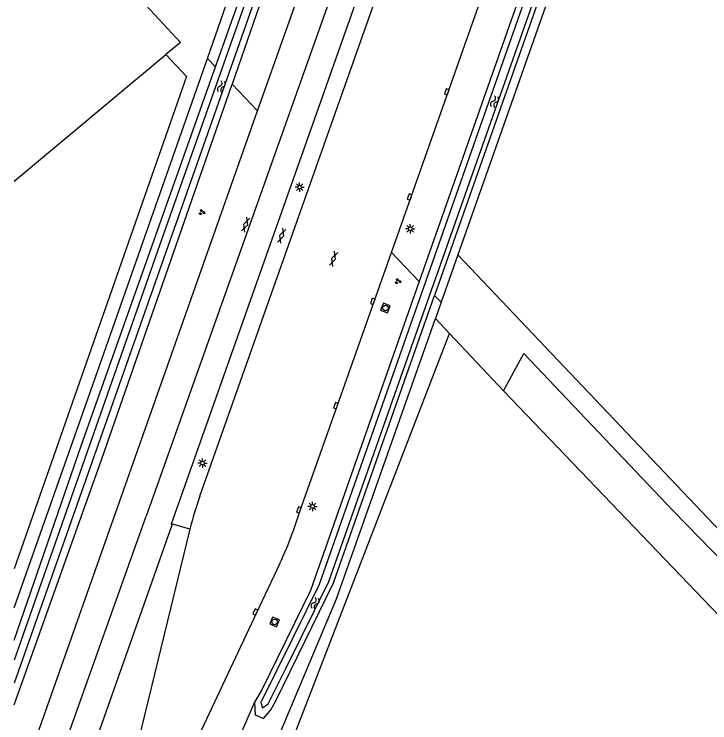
# Model space of a CAD drawing. Extents: x 130998 to 133001, y 398999 to 403002.
# Drawn here: x 131000 to 131094.1, y 400660.4 to 400756.3 of the extents above; entities that cross this region are included whole.
import ezdxf

# ---------------------------------------------------------------- set-up
doc = ezdxf.new("R2010")
doc.units = 0
for name, color, linetype in [('gg-afsc-erfafscheiding', 7, 'Continuous'), ('gg-knt-onverhard', 7, 'Continuous'), ('gg-knt-verharding', 7, 'Continuous'), ('gg-kntw-bovenkant insteek waterloop', 7, 'Continuous'), ('gg-kntw-waterlijn', 7, 'Continuous'), ('gt-grn-groengrens', 7, 'Continuous'), ('gt-grn-groengrens NZ', 7, 'Continuous'), ('gt-grn-weggrens', 7, 'Continuous'), ('gt-symb-gesloten verharding', 7, 'Continuous'), ('gt-symb-groenvak', 7, 'Continuous'), ('gt-symb-kolk', 7, 'Continuous'), ('gt-symb-lichtmast', 7, 'Continuous'), ('gt-symb-rioolschacht', 7, 'Continuous'), ('gt-symb-watersymbool', 7, 'Continuous')]:
    doc.layers.add(name, color=color, linetype=linetype)

# ---------------------------------------------------------------- blocks, each defined once
blk = doc.blocks.new('gt0-KOLK')
at = {"layer": 'gt-symb-kolk'}
blk.add_lwpolyline([(0, 0), (0.375, 0), (0.375, 0.4), (-0.375, 0.4), (-0.375, 0), (0, 0)], dxfattribs=at)
blk = doc.blocks.new('gt0-LMAST')
at = {"layer": 'gt-symb-lichtmast'}
for p, q in [((-0.182, 0.173), (-0.447, 0.438)), ((-0.005, 0.246), (-0.005, 0.621)), ((0.172, 0.173), (0.437, 0.438)), ((-0.255, -0.004), (-0.63, -0.004)), ((-0.182, -0.181), (-0.447, -0.446)), ((-0.005, -0.254), (-0.005, -0.629)), ((0.437, -0.446), (0.172, -0.181)), ((0.245, -0.004), (0.62, -0.004))]:
    blk.add_line(p, q, dxfattribs=at)
blk.add_circle((-0.005, -0.004), 0.25, dxfattribs=at)
blk = doc.blocks.new('gt0-RS')
at = {"layer": 'gt-symb-rioolschacht'}
blk.add_lwpolyline([(-0.5, -0.5), (0.5, -0.5), (0.5, 0.5), (-0.5, 0.5)], close=True, dxfattribs=at)
blk.add_circle((0, 0), 0.375, dxfattribs=at)
blk = doc.blocks.new('gt0-WA')
at = {"layer": 'gt-symb-watersymbool'}
for centre, start, end in [((-0.323, 0.022), 28.07249, 151.92751), ((0.427, 0.422), 208.07248, 331.92751), ((-0.323, -0.428), 28.07249, 151.92751), ((0.427, -0.028), 208.07248, 331.92751)]:
    blk.add_arc(centre, 0.425, start, end, dxfattribs=at)
blk = doc.blocks.new('gt0-GRVAK')
at = {"layer": 'gt-symb-groenvak'}
for p, q in [((-0.11, 0.189), (-0.228, 0.24)), ((-0.182, 0.153), (0.088, 0.153)), ((-0.091, 0.211), (-0.156, 0.322)), ((-0.047, 0.214), (-0.047, 0.393)), ((-0.004, 0.211), (0.061, 0.322)), ((0.015, 0.189), (0.133, 0.24)), ((0.262, -0.052), (0.197, 0.059)), ((0.305, -0.049), (0.305, 0.13)), ((0.349, -0.052), (0.414, 0.059)), ((-0.245, -0.228), (-0.363, -0.177)), ((-0.318, -0.264), (-0.047, -0.264)), ((-0.226, -0.206), (-0.291, -0.095)), ((-0.183, -0.203), (-0.183, -0.024)), ((-0.139, -0.206), (-0.074, -0.095)), ((-0.12, -0.228), (-0.002, -0.177)), ((0.243, -0.074), (0.125, -0.023)), ((0.17, -0.11), (0.441, -0.11)), ((0.368, -0.074), (0.486, -0.023))]:
    blk.add_line(p, q, dxfattribs=at)
blk = doc.blocks.new('gt0-GESVH1')
at = {"layer": 'gt-symb-gesloten verharding'}
for p, q in [((-0.992, -0.261), (0.008, 0.239)), ((0.008, -0.261), (-0.992, 0.239)), ((0.008, 0.239), (1.008, -0.261)), ((1.008, 0.239), (0.008, -0.261))]:
    blk.add_line(p, q, dxfattribs=at)

msp = doc.modelspace()

# ---------------------------------------------------------------- linework, layer by layer
at = {"layer": 'gg-afsc-erfafscheiding'}
for p, q in [((131060.021, 400723.733), (131057.757, 400717.313)), ((131057.757, 400717.313), (131056.99, 400715.14))]:
    msp.add_line(p, q, dxfattribs=at)
for points in [[(131026.165, 400750.302), (131041.435, 400794.369), (131058.749, 400843.832)], [(131091.29, 400811.135), (131087.814, 400802.529), (131060.021, 400723.733)], [(131000, 400675.955), (131010.678, 400706.264), (131026.165, 400750.302)], [(131000, 400562.945), (131027.68, 400639.253), (131043.602, 400677.183), (131056.99, 400715.14)]]:
    msp.add_lwpolyline(points, dxfattribs=at)
at = {"layer": 'gg-knt-onverhard'}
for q in [(131068.958, 400710.398), (131123.245, 400645.732)]:
    msp.add_line((131066.226, 400705.313), q, dxfattribs=at)
msp.add_lwpolyline([(131068.958, 400710.398), (131089.16, 400689.101), (131108.31, 400669.421), (131124.489, 400651.734)], dxfattribs=at)
at = {"layer": 'gg-knt-verharding'}
for p, q in [((131025.128, 400691.085), (131075.523, 400833.84)), ((131021.291, 400687.34), (131064.31, 400809.209)), ((131000, 400649.915), (131032.943, 400743.223)), ((131023.771, 400686.58), (131021.291, 400687.34)), ((131023.771, 400686.58), (131016.791, 400657.948))]:
    msp.add_line(p, q, dxfattribs=at)
for points in [[(131032.943, 400743.223), (131043.183, 400772.228), (131061.718, 400824.097)], [(131051.069, 400724.078), (131063.656, 400759.766), (131068.686, 400773.979), (131073.638, 400788.083), (131083.071, 400814.817)], [(131037.824, 400686.559), (131038.713, 400689.125), (131043.721, 400703.239), (131051.069, 400724.078)], [(131021.291, 400687.34), (131021.242, 400687.202), (131021.347, 400687.157), (131000, 400626.679)], [(131035.878, 400681.848), (131032.806, 400675.286), (131023.541, 400655.606)]]:
    msp.add_lwpolyline(points, dxfattribs=at)
for centre, radius, start, end in [((131080.593, 400671.921), 58.683, 160.93912, 165.53408), ((130995.44, 400701.309), 44.877, 334.30011, 340.81122)]:
    msp.add_arc(centre, radius, start, end, dxfattribs=at)
at = {"layer": 'gg-kntw-bovenkant insteek waterloop'}
for p, q in [((131053.216, 400815.353), (131029.479, 400746.841)), ((131087.418, 400812.91), (131054.789, 400720.11)), ((131089.78, 400811.797), (131056.884, 400718.244))]:
    msp.add_line(p, q, dxfattribs=at)
for points in [[(131027.234, 400749.186), (131058.031, 400835.982), (131059.191, 400840.525)], [(131000, 400671.593), (131009.072, 400697.902), (131027.234, 400749.186)], [(131000, 400662.832), (131011.794, 400696.006), (131029.479, 400746.841)], [(131054.789, 400720.11), (131040.093, 400678.311), (131033.543, 400664.938), (131032.514, 400663.17)], [(131032.514, 400663.17), (131032.594, 400661.46), (131033.732, 400660.973), (131034.741, 400662.151), (131035.395, 400663.348), (131043.194, 400679.313), (131056.884, 400718.244)]]:
    msp.add_lwpolyline(points, dxfattribs=at)
at = {"layer": 'gg-kntw-waterlijn'}
for points in [[(131000, 400873.447), (131049.3, 400854.82), (131054.33, 400852.785), (131057.032, 400851.079), (131058.901, 400849.198), (131060.278, 400847.482), (131061.315, 400845.015), (131061.682, 400841.756), (131061.281, 400839.71), (131060.438, 400836.62), (131057.121, 400828.702), (131052.347, 400814.692), (131000, 400665.754)], [(131000, 400872.74), (131053.834, 400852.211), (131056.585, 400850.628), (131058.652, 400848.217), (131059.635, 400846.11), (131060.301, 400844.077), (131060.318, 400842.196), (131059.288, 400837.024), (131058.07, 400833.983), (131019.991, 400725.923), (131000, 400668.849)], [(131088.251, 400812.834), (131063.332, 400741.913), (131041.264, 400679.105), (131037.692, 400671.884), (131033.36, 400663.127), (131033.609, 400662.432), (131034.358, 400662.936), (131036.783, 400667.839), (131042.56, 400679.524), (131054.573, 400713.582), (131092.677, 400821.612)]]:
    msp.add_lwpolyline(points, dxfattribs=at)
at = {"layer": 'gt-grn-groengrens'}
for p, q in [((131000, 400733.736), (131020.541, 400750.855)), ((131026.165, 400750.302), (131027.234, 400749.186)), ((131029.479, 400746.841), (131032.943, 400743.223)), ((131054.789, 400720.11), (131051.069, 400724.078)), ((131060.021, 400723.733), (131196.199, 400580.182)), ((131056.884, 400718.244), (131057.757, 400717.313)), ((131058.923, 400713.083), (131056.99, 400715.14)), ((131014.253, 400597.476), (131058.923, 400713.083)), ((131066.226, 400705.313), (131058.923, 400713.083))]:
    msp.add_line(p, q, dxfattribs=at)
for points in [[(131016.634, 400758.87), (131022.526, 400752.509), (131020.541, 400750.855)], [(131020.541, 400750.855), (131023.305, 400747.907), (131000, 400681.246)]]:
    msp.add_lwpolyline(points, dxfattribs=at)
at = {"layer": 'gt-grn-groengrens NZ'}
msp.add_line((131032.514, 400663.17), (131028.605, 400654.224), dxfattribs=at)
at = {"layer": 'gt-grn-weggrens'}
for p in [(131061.141, 400810.328), (131004.659, 400651.25)]:
    msp.add_line(p, (131017.837, 400688.337), dxfattribs=at)

# ---------------------------------------------------------------- block references
at = {"layer": 'gt-symb-gesloten verharding'}
for p, rotation in [((131031.303, 400727.823), 70.55043123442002), ((131036.177, 400726.329), 70.55043123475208), ((131043.204, 400723.194), 70.55043123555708)]:
    msp.add_blockref('gt0-GESVH1', p, dxfattribs=dict(at, rotation=rotation))
at = {"layer": 'gt-symb-groenvak'}
for p in [(131025.378, 400729.512), (131051.921, 400720.162)]:
    msp.add_blockref('gt0-GRVAK', p, dxfattribs=at)
at = {"layer": 'gt-symb-kolk'}
for p, rotation in [((131058.717, 400745.74), 70.55043123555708), ((131053.694, 400731.516), 70.55043123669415), ((131048.699, 400717.365), 70.60447167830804), ((131043.721, 400703.239), 70.49642676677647), ((131038.713, 400689.125), 70.9127554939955), ((131032.806, 400675.286), 64.79277878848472)]:
    msp.add_blockref('gt0-KOLK', p, dxfattribs=dict(at, rotation=rotation))
at = {"layer": 'gt-symb-lichtmast'}
for p in [(131038.63, 400732.916), (131053.595, 400727.271), (131025.478, 400695.547), (131040.373, 400689.684)]:
    msp.add_blockref('gt0-LMAST', p, dxfattribs=at)
at = {"layer": 'gt-symb-rioolschacht'}
for p, rotation in [((131050.238, 400716.54), 67.71962896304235), ((131035.234, 400674.043), 158.28370952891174)]:
    msp.add_blockref('gt0-RS', p, dxfattribs=dict(at, rotation=rotation))
at = {"layer": 'gt-symb-watersymbool'}
for p, rotation in [((131028.025, 400746.474), 77.17287657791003), ((131064.989, 400744.44), 73.9208276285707), ((131040.745, 400676.6), -108.1268125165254)]:
    msp.add_blockref('gt0-WA', p, dxfattribs=dict(at, rotation=rotation))

doc.saveas('drawing.dxf')
